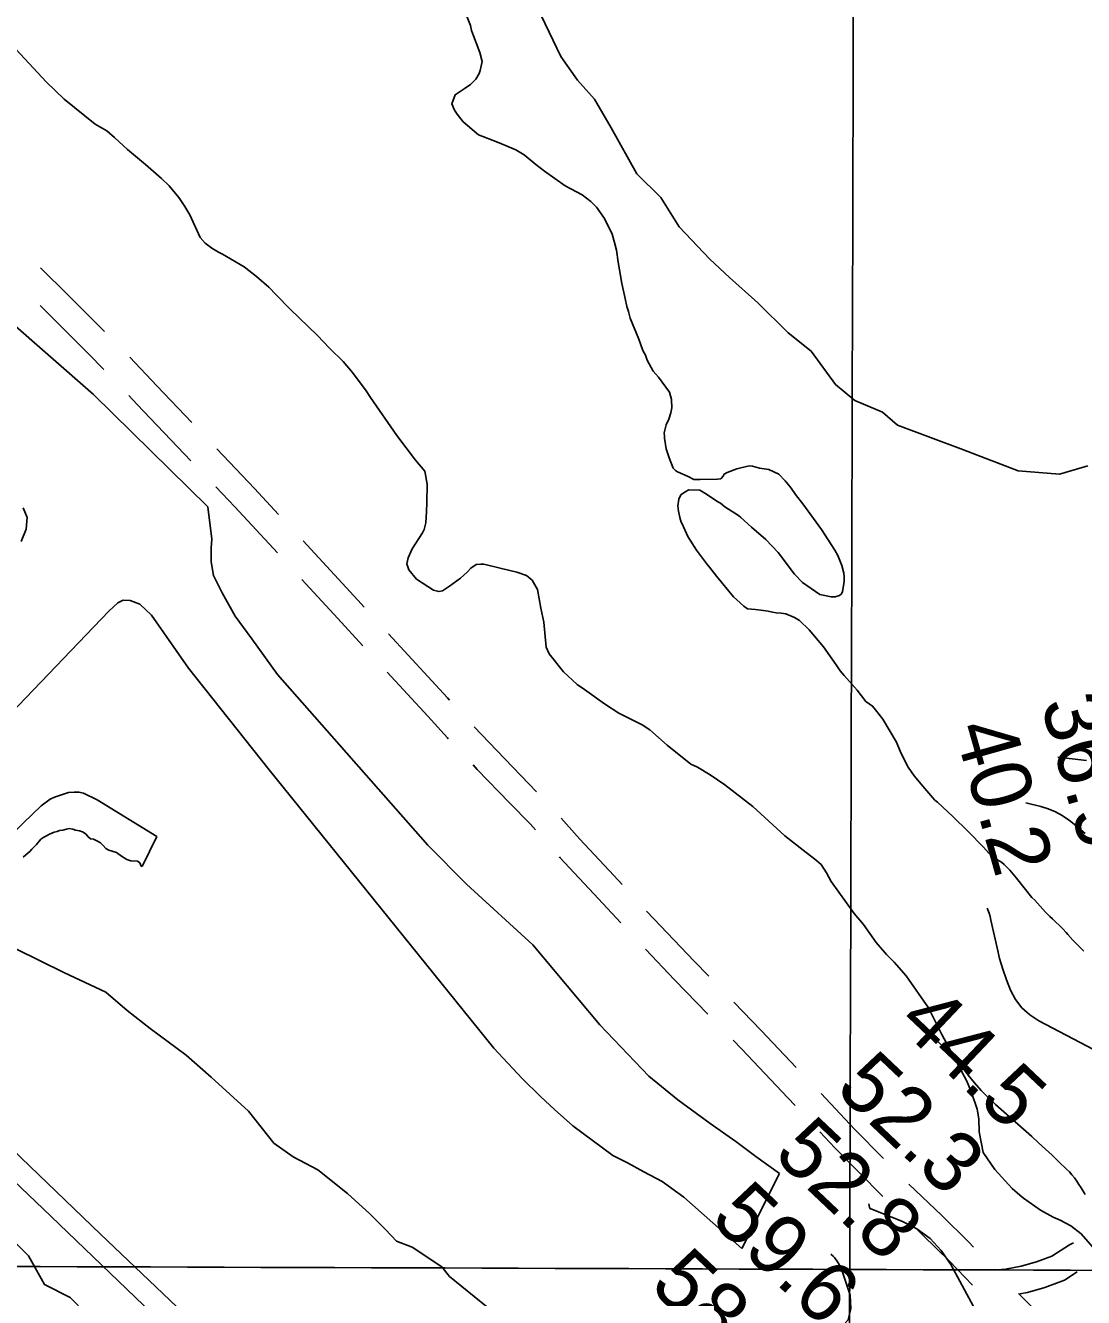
# Model space of a CAD drawing. Extents: x 3146026 to 3183936, y 897894 to 923344.
# Drawn here: x 3175467 to 3176640, y 909321 to 910731 of the extents above; entities that cross this region are included whole.
import ezdxf

# ---------------------------------------------------------------- set-up
doc = ezdxf.new("R2010")
doc.units = 0
for name, color, linetype in [('V-GRID-MAJR', 7, 'Continuous'), ('V-LEVE-TOET', 7, 'Continuous'), ('V-RIVR-EDGE', 7, 'Continuous'), ('V-RIVR-JETY', 7, 'Continuous'), ('V-RIVR-RANG', 7, 'Continuous'), ('V-ROAD-CNTR', 7, 'Continuous'), ('V-SITE-VEGE', 7, 'Continuous'), ('V-TOPO-MAJR', 7, 'Continuous'), ('V-TOPO-MINR', 7, 'Continuous'), ('V-TRAN-LOCK', 7, 'Continuous')]:
    doc.layers.add(name, color=color, linetype=linetype)

msp = doc.modelspace()

# ---------------------------------------------------------------- linework, layer by layer
at = {"layer": 'V-GRID-MAJR'}
for points in [[(3176363.2260000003, 903290.974), (3176380.857, 909351.9), (3176398.4930000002, 915414.772), (3176416.13, 921477.6900000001), (3176416.136, 921479.588)], [(3150267.842, 909437.3570000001), (3155490.4390000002, 909418.746), (3160713.04, 909400.895), (3165935.643, 909383.804), (3171158.249, 909367.4720000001), (3176380.857, 909351.9), (3181603.467, 909337.087), (3181603.468, 909337.087)]]:
    msp.add_spline(points, degree=3, dxfattribs=at)
at = {"layer": 'V-LEVE-TOET'}
msp.add_line((3176261.248000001, 909375.1989999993), (3176302.933000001, 909458.4109999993), dxfattribs=at)
for points in [[(3175447.000000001, 910405.2949999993), (3175542.341000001, 910321.7639999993), (3175669.040000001, 910197.3819999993), (3175673.437000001, 910161.3849999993), (3175672.888000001, 910151.9599999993), (3175672.726000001, 910136.3129999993), (3175675.202000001, 910121.4259999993), (3175685.039000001, 910102.0279999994), (3175699.221000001, 910076.2269999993), (3175717.926000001, 910051.1859999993), (3175746.459000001, 910011.6509999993), (3175913.233000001, 909822.1149999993), (3175956.098000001, 909779.2119999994), (3176029.543000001, 909711.6639999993), (3176103.966000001, 909623.1969999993), (3176157.975000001, 909565.9839999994), (3176190.254000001, 909539.8369999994), (3176226.305000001, 909513.6989999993), (3176254.614000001, 909493.5769999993), (3176276.698000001, 909477.0269999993), (3176302.933000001, 909458.4109999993)], [(3175462.147000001, 910158.9369999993), (3175467.591000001, 910172.5199999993), (3175468.887000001, 910185.5289999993), (3175464.345000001, 910196.4549999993)], [(3176261.248000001, 909375.1989999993), (3176197.057000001, 909432.0159999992), (3176173.088000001, 909449.3179999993), (3176152.710000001, 909460.0269999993), (3176134.407000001, 909470.1749999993), (3176118.371000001, 909478.2519999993), (3176074.018000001, 909510.9749999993), (3176053.439000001, 909529.0359999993), (3176037.957000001, 909543.7119999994), (3176017.751000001, 909563.4709999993), (3175986.402000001, 909597.1589999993), (3175877.971000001, 909731.3739999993), (3175737.046000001, 909905.8739999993), (3175647.690000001, 910018.6329999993), (3175606.683000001, 910077.1869999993), (3175593.655000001, 910089.4179999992), (3175583.092000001, 910093.3579999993), (3175575.362000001, 910093.9109999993), (3175569.147000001, 910091.0729999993), (3175559.359000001, 910081.6299999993), (3175441.946000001, 909959.4659999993)]]:
    msp.add_lwpolyline(points, dxfattribs=at)
at = {"layer": 'V-RIVR-EDGE'}
for points in [[(3176030.2890007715, 910760.0975676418), (3176060.61603603, 910696.7458356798), (3176079.025785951, 910670.3734940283), (3176097.9111119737, 910649.542464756), (3176116.3071569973, 910617.6276686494), (3176144.8175434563, 910566.7510275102), (3176171.5409750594, 910540.3581285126), (3176191.7833628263, 910507.9768929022), (3176225.8727501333, 910471.8664254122), (3176247.5304454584, 910451.490414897), (3176278.869162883, 910423.7004815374), (3176312.503531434, 910390.3623833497), (3176338.3180676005, 910369.9760941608), (3176365.0152314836, 910332.9601574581), (3176386.6797792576, 910315.3553741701), (3176417.131300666, 910302.3476035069), (3176433.7232597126, 910287.9884814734), (3176507.0933988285, 910260.5564905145), (3176567.5414228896, 910237.3133184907), (3176613.7194067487, 910233.5041413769), (3176645.1494901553, 910242.6639043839)], [(3175978.208693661, 909310.8656455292), (3175937.184385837, 909344.2220169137), (3175928.43510067, 909354.8667540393), (3175895.6959226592, 909376.6557879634), (3175878.1608059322, 909383.1653836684), (3175866.184132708, 909396.1274713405), (3175848.676425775, 909413.7219759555), (3175823.790200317, 909435.953465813), (3175791.0624430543, 909462.3612117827), (3175763.8474463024, 909476.7466015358), (3175742.177188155, 909492.0420288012), (3175714.089842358, 909527.2139069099), (3175672.6150840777, 909565.1901324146), (3175644.962199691, 909589.2759595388), (3175605.314368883, 909618.9339350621), (3175579.4986906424, 909638.8583530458), (3175555.993510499, 909659.2389318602), (3175509.3981963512, 909681.0622280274), (3175456.3481060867, 909707.5202252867)], [(3175454.1872227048, 909382.7924689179), (3175470.361975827, 909367.015584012), (3175487.927254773, 909335.021495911), (3175516.504230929, 909320.6445701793), (3175534.580578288, 909302.4786059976), (3175555.4544856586, 909258.5544507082), (3175581.1407474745, 909232.2627869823), (3175618.720522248, 909194.4967035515), (3175647.7342791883, 909163.9049329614), (3175676.7386027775, 909129.4981822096), (3175704.8151230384, 909105.5849852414), (3175714.777562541, 909084.5778318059), (3175727.0866312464, 909048.3048618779), (3175737.9792324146, 909017.7578996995), (3175760.785392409, 908983.8433506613), (3175769.2983476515, 908955.2097744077), (3175789.2798267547, 908936.0853485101), (3175799.223399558, 908907.4482347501), (3175818.7291853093, 908888.8018605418), (3175821.075814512, 908873.5360440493)]]:
    msp.add_lwpolyline(points, dxfattribs=at)
at = {"layer": 'V-RIVR-JETY'}
for points in [[(3175363.415000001, 909697.8119999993), (3175338.321000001, 909715.9899999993), (3175409.481000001, 909791.3829999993), (3175464.564000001, 909847.1189999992), (3175484.159000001, 909865.7619999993), (3175494.423000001, 909873.0959999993), (3175499.140000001, 909875.6029999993), (3175514.594000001, 909880.6289999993), (3175520.9820000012, 909881.1039999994), (3175526.165000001, 909881.1119999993), (3175531.167000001, 909880.0099999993), (3175546.365000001, 909872.6289999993), (3175612.353000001, 909831.8209999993), (3175596.209000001, 909798.5549999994)], [(3175464.324000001, 909808.9009999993), (3175467.189000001, 909811.5899999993), (3175471.535000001, 909815.3009999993), (3175474.032000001, 909817.8059999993), (3175479.207000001, 909823.1839999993), (3175483.917000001, 909828.8409999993), (3175487.247000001, 909830.9769999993), (3175490.209000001, 909832.4619999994), (3175493.445000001, 909834.4109999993), (3175498.534000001, 909836.5489999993), (3175501.866000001, 909837.4809999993), (3175504.733000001, 909838.5049999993), (3175508.344000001, 909839.0659999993), (3175512.323000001, 909840.0919999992), (3175515.284000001, 909840.6539999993), (3175519.542000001, 909840.1969999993), (3175522.510000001, 909838.8149999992), (3175526.954000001, 909837.9869999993), (3175530.196000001, 909836.8829999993), (3175534.089000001, 909834.5749999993), (3175536.131000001, 909831.9869999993), (3175539.097000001, 909829.3059999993), (3175542.152000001, 909829.0329999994), (3175546.879000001, 909826.6349999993), (3175550.031000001, 909824.7879999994), (3175552.904000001, 909821.8299999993), (3175555.8740000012, 909818.4099999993), (3175559.3940000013, 909816.5649999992), (3175567.826000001, 909814.0789999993), (3175573.478000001, 909809.9229999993), (3175579.319000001, 909806.2309999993), (3175583.579000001, 909805.0329999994), (3175591.265000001, 909804.5839999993), (3175593.860000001, 909802.5509999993), (3175595.070000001, 909799.1279999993), (3175596.209000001, 909798.5549999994)]]:
    msp.add_lwpolyline(points, dxfattribs=at)
at = {"layer": 'V-ROAD-CNTR'}
for points in [[(3175483.544252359, 910462.2118770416), (3175514.5578434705, 910431.6493904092), (3175554.453567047, 910391.7223919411)], [(3175483.1027717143, 910420.5279532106), (3175493.4181565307, 910410.3626095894), (3175536.7285378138, 910367.0182766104), (3175553.7880616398, 910349.8114886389)], [(3175582.5245836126, 910363.2314407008), (3175612.598076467, 910331.516543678), (3175651.4595120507, 910290.7948095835)], [(3175581.373038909, 910320.8462420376), (3175590.8619235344, 910310.8394563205), (3175650.3754350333, 910248.4770305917)], [(3175679.055750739, 910261.844089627), (3175720.925161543, 910217.7487674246), (3175747.5766251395, 910189.0240692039)], [(3175677.9157407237, 910219.4759395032), (3175699.050838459, 910197.217232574), (3175746.186288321, 910146.4150855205)], [(3175774.758122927, 910159.6787513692), (3175835.304190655, 910093.7645205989), (3175842.4157047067, 910086.0429937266)], [(3175773.2561529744, 910116.9667663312), (3175813.223809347, 910073.4554793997), (3175840.9421300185, 910043.3595312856)], [(3175869.5121571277, 910056.622256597), (3175935.020873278, 909985.4943211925), (3175937.2417601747, 909983.0595711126)], [(3175868.038581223, 910013.9387954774), (3175912.9051267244, 909965.2236788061), (3175934.841679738, 909941.1747169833), (3175935.677337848, 909940.2910158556)], [(3175964.339893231, 909953.6436304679), (3175989.486937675, 909927.0508513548), (3176025.1145850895, 909890.0966797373), (3176033.5482130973, 909881.4926383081)], [(3175963.1516759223, 909911.2371441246), (3175967.7890623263, 909906.3331486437), (3176003.6034149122, 909869.1853202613), (3176026.361172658, 909845.9677097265), (3176032.4319269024, 909839.1572899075)], [(3176060.8859649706, 909852.3215762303), (3176081.765861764, 909828.8976560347), (3176119.2185363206, 909788.6747365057), (3176128.4738182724, 909778.6579795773)], [(3176059.0338993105, 909809.3141118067), (3176059.588138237, 909808.6923439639), (3176097.2234636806, 909768.2732634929), (3176127.037656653, 909736.0061185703)], [(3176155.619333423, 909749.2790769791), (3176163.6323895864, 909740.6067495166), (3176208.338118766, 909693.6992392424), (3176224.6282368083, 909676.9099646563)], [(3176154.38965213, 909706.8209754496), (3176186.7138812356, 909672.9047607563), (3176223.7233820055, 909634.7612267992)], [(3176252.48246899, 909648.2022320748), (3176282.895917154, 909616.8568648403), (3176321.6078802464, 909575.9444736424)], [(3176251.5776141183, 909606.0534942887), (3176261.234082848, 909596.1011351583), (3176312.3746569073, 909542.0536778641), (3176320.419808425, 909533.5254649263)], [(3176349.075318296, 909546.8680561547), (3176386.1458739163, 909507.5716437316), (3176418.3675538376, 909474.7850262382)], [(3176347.8666172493, 909504.4306455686), (3176364.534126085, 909486.762356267), (3176417.59569268, 909432.7704696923)], [(3176446.5510152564, 909446.4093477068), (3176482.9588675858, 909411.5833380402), (3176512.826790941, 909382.2179297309), (3176518.1962896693, 909376.6642407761)], [(3176446.409798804, 909405.0294575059), (3176462.073132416, 909390.0466619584), (3176491.5232090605, 909361.0920702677), (3176517.253700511, 909334.4789442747)], [(3176544.807386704, 909351.4097891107), (3176553.7406235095, 909352.3332621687), (3176571.080530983, 909355.6237955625), (3176588.0829774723, 909360.3663426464), (3176604.894993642, 909366.625217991), (3176605.222234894, 909366.7646190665), (3176624.7709530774, 909379.1604927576), (3176629.115080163, 909381.5407482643)], [(3176569.605884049, 909324.8085645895), (3176577.9194690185, 909326.3862044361), (3176597.3630225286, 909331.8096573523), (3176616.01300636, 909338.7527820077), (3176619.225765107, 909340.1213809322), (3176633.3041461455, 909349.0485050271)], [(3176568.1552628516, 909325.3811095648), (3176616.1597194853, 909276.6502745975)]]:
    msp.add_lwpolyline(points, dxfattribs=at)
at = {"layer": 'V-SITE-VEGE'}
for points in [[(3175956.063000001, 910742.2359999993), (3175960.382000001, 910730.9149999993), (3175961.560000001, 910725.4469999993), (3175963.524000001, 910719.5899999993), (3175966.664000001, 910711.7829999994), (3175970.588000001, 910701.2419999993), (3175973.3400000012, 910691.0879999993), (3175971.014000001, 910681.3169999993), (3175969.848000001, 910677.7979999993), (3175966.342000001, 910671.5419999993), (3175960.493000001, 910665.6719999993), (3175953.468000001, 910660.9719999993), (3175943.325000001, 910654.3119999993), (3175939.823000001, 910644.1479999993), (3175942.571000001, 910637.1229999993), (3175945.702000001, 910632.8279999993), (3175952.360000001, 910624.2449999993), (3175969.183000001, 910609.8189999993), (3175990.293000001, 910601.6519999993), (3176010.6240000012, 910593.0909999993), (3176020.010000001, 910587.6369999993), (3176032.921000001, 910577.1099999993), (3176042.311000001, 910569.7049999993), (3176065.387000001, 910553.3349999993), (3176084.159000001, 910543.2119999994), (3176093.939000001, 910535.8039999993), (3176100.199000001, 910529.5639999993), (3176108.817000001, 910517.0769999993), (3176117.441000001, 910499.5119999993), (3176120.192000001, 910490.5309999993), (3176122.160000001, 910481.9399999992), (3176124.136000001, 910468.6589999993), (3176125.713000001, 910460.0669999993), (3176128.085000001, 910444.8339999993), (3176132.0190000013, 910428.4339999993), (3176133.598000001, 910419.4489999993), (3176135.560000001, 910413.9829999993), (3176137.526000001, 910406.5629999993), (3176146.945000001, 910383.1379999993), (3176151.653000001, 910370.6429999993), (3176154.398000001, 910365.5719999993), (3176156.360000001, 910360.1039999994), (3176163.024000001, 910347.6159999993), (3176168.895000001, 910340.9839999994), (3176177.118000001, 910330.0599999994), (3176181.034000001, 910324.5959999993), (3176183.391000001, 910316.3959999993), (3176183.799000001, 910307.0199999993), (3176182.635000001, 910301.5519999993), (3176180.305000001, 910294.5109999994), (3176177.190000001, 910288.2559999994), (3176175.252000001, 910279.2679999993), (3176175.650000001, 910275.7509999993), (3176175.654000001, 910273.4059999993), (3176177.237000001, 910261.6899999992), (3176180.770000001, 910251.5379999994), (3176185.087000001, 910240.2159999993), (3176187.825000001, 910237.4859999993), (3176189.781000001, 910236.3169999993), (3176201.901000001, 910230.8669999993), (3176208.158000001, 910227.7539999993), (3176215.190000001, 910227.7669999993), (3176234.333000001, 910228.1909999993), (3176237.847000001, 910228.5859999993), (3176240.577000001, 910231.3259999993), (3176241.747000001, 910233.6709999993), (3176244.870000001, 910235.6309999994), (3176255.800000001, 910239.5569999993), (3176269.469000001, 910242.7049999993), (3176272.985000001, 910242.3219999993), (3176280.804000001, 910240.3799999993), (3176291.354000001, 910238.8359999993), (3176302.302000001, 910233.7749999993), (3176309.347000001, 910226.3659999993), (3176314.830000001, 910219.7339999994), (3176321.879000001, 910209.5889999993), (3176328.924000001, 910200.6139999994), (3176349.681000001, 910172.1309999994), (3176364.565000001, 910149.4939999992)], [(3176273.636000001, 909865.3139999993), (3176242.341000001, 909889.0929999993), (3176226.3030000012, 909900.3939999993), (3176212.225000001, 909908.5739999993), (3176204.797000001, 909912.0779999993), (3176178.585000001, 909933.1289999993), (3176159.4110000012, 909950.2849999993), (3176150.805000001, 909955.7409999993), (3176124.9990000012, 909968.5879999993), (3176108.963000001, 909979.1089999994), (3176086.666000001, 909994.6979999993), (3176078.845000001, 910000.5449999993), (3176063.583000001, 910014.5819999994), (3176047.531000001, 910034.4799999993), (3176044.391000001, 910041.8979999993), (3176041.610000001, 910069.6299999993), (3176038.458000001, 910084.8609999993), (3176034.516000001, 910105.5619999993), (3176028.636000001, 910116.0989999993), (3176022.379000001, 910121.1679999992), (3176011.820000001, 910125.0569999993), (3175994.627000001, 910128.9339999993), (3175975.081000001, 910133.9779999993), (3175971.958000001, 910133.9739999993), (3175966.490000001, 910133.5729999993), (3175960.636000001, 910129.2659999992), (3175956.737000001, 910124.9609999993), (3175949.325000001, 910118.3069999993), (3175937.230000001, 910109.2999999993), (3175929.425000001, 910104.2089999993), (3175925.128000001, 910103.4199999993), (3175919.267000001, 910104.9749999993), (3175900.493000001, 910117.0519999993), (3175891.879000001, 910127.5849999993), (3175889.913000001, 910134.2219999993), (3175891.074000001, 910140.8659999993), (3175895.745000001, 910150.6409999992), (3175907.044000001, 910168.6329999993), (3175908.992000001, 910172.1509999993), (3175910.933000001, 910179.5769999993), (3175911.691000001, 910192.0799999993), (3175912.066000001, 910201.8489999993), (3175912.420000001, 910222.5539999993), (3175909.662000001, 910237.0049999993), (3175899.483000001, 910249.1009999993), (3175878.731000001, 910276.4129999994), (3175849.356000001, 910318.5539999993), (3175844.654000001, 910325.9679999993), (3175829.382000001, 910346.2579999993), (3175819.206000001, 910358.3509999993), (3175803.944000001, 910373.1729999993), (3175790.636000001, 910387.2139999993), (3175760.502000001, 910416.4609999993), (3175744.849000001, 910432.4539999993), (3175736.628000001, 910441.0329999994), (3175722.933000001, 910452.7309999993), (3175709.242000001, 910463.6449999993), (3175685.385000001, 910477.6719999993), (3175681.084000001, 910479.6149999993), (3175673.654000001, 910484.2889999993), (3175666.222000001, 910489.7469999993), (3175660.742000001, 910495.9889999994), (3175648.978000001, 910520.9729999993), (3175643.491000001, 910530.3379999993), (3175636.833000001, 910540.4859999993), (3175626.263000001, 910553.3599999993), (3175617.652000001, 910561.5499999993), (3175600.047000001, 910576.7559999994), (3175580.093000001, 910593.5209999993), (3175570.701000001, 910602.0979999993), (3175565.614000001, 910606.7799999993), (3175560.136000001, 910611.8489999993), (3175557.006000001, 910614.1869999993), (3175544.102000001, 910621.5869999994), (3175509.675000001, 910649.2649999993), (3175490.106000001, 910668.3749999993), (3175456.056000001, 910704.6519999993)], [(3176364.565000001, 910149.4939999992), (3176367.703000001, 910143.2519999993), (3176372.018000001, 910132.3179999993), (3176374.377000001, 910123.7279999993), (3176374.775000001, 910119.8229999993), (3176374.783000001, 910115.5259999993), (3176374.398000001, 910112.0069999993), (3176372.850000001, 910103.4099999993), (3176371.680000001, 910101.0629999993), (3176369.730000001, 910099.1069999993), (3176364.656000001, 910097.5359999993), (3176360.359000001, 910097.5279999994), (3176347.852000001, 910100.2419999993), (3176328.684000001, 910113.4919999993), (3176319.684000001, 910122.8539999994), (3176301.671000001, 910146.6539999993), (3176287.972000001, 910161.0859999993), (3176271.930000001, 910174.7319999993), (3176260.191000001, 910185.6489999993), (3176257.455000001, 910187.5989999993), (3176242.591000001, 910197.3389999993), (3176237.501000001, 910201.6279999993), (3176234.767000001, 910202.7949999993), (3176222.252000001, 910211.3699999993), (3176214.820000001, 910216.0459999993), (3176202.317000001, 910216.4149999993), (3176198.415000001, 910214.0629999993), (3176193.7320000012, 910210.5369999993), (3176191.397000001, 910205.8469999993), (3176190.240000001, 910198.4229999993), (3176191.028000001, 910192.5639999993), (3176192.603000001, 910185.5329999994), (3176194.176000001, 910180.4579999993), (3176194.960000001, 910178.5039999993), (3176201.235000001, 910164.4529999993), (3176211.029000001, 910149.2319999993), (3176216.511000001, 910141.8179999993), (3176220.034000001, 910137.5279999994), (3176223.167000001, 910133.2349999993), (3176225.516000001, 910130.5029999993), (3176233.346000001, 910120.3589999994), (3176252.138000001, 910097.7329999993), (3176255.6610000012, 910094.2229999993), (3176263.486000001, 910087.2039999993), (3176267.398000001, 910084.4759999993), (3176276.385000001, 910083.7119999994), (3176285.373000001, 910082.5529999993), (3176290.452000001, 910081.7809999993), (3176295.142000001, 910080.6179999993), (3176299.439000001, 910079.8439999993), (3176304.9110000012, 910079.4629999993), (3176309.992000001, 910078.6889999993), (3176319.765000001, 910074.7989999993), (3176325.242000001, 910071.2929999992), (3176335.807000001, 910061.1539999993), (3176341.679000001, 910054.1309999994), (3176351.858000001, 910042.0379999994), (3176365.956000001, 910022.1369999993), (3176370.263000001, 910015.5039999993), (3176374.572000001, 910010.4309999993), (3176389.055000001, 909994.0489999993), (3176398.845000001, 909981.5619999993), (3176406.275000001, 909976.4969999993), (3176409.408000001, 909972.2049999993), (3176417.631000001, 909962.0609999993), (3176432.9110000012, 909936.3009999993), (3176436.835000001, 909926.5429999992), (3176443.502000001, 909912.8799999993), (3176445.853000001, 909908.5859999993), (3176452.511000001, 909899.2219999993), (3176461.907000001, 909887.5159999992), (3176475.217000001, 909872.3029999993), (3176478.344000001, 909869.9649999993), (3176495.173000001, 909853.9759999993), (3176512.388000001, 909837.5959999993), (3176529.221000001, 909820.0469999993), (3176535.092000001, 909813.4129999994), (3176539.006000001, 909809.5139999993), (3176549.174000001, 909803.2819999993), (3176552.304000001, 909800.9429999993), (3176558.564000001, 909794.7029999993), (3176566.003000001, 909785.7279999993), (3176582.839000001, 909764.2709999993), (3176586.362000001, 909761.1499999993), (3176598.103000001, 909747.8869999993), (3176602.801000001, 909743.2079999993), (3176605.930000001, 909740.4799999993), (3176617.278000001, 909729.5599999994), (3176620.8030000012, 909725.2689999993), (3176622.761000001, 909723.3179999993), (3176628.239000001, 909717.0749999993), (3176632.935000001, 909712.3959999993), (3176640.3740000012, 909704.5969999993)], [(3176657.751000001, 909368.2499999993), (3176637.396000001, 909391.2629999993), (3176626.052000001, 909400.2289999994), (3176614.319000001, 909406.4609999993), (3176606.502000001, 909409.9629999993), (3176592.424000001, 909417.7539999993), (3176573.648000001, 909431.0019999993), (3176569.736000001, 909434.1219999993), (3176561.126000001, 909441.5289999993), (3176541.949000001, 909462.5949999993), (3176529.022000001, 909481.7149999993), (3176524.295000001, 909504.3659999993), (3176524.271000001, 909518.8229999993), (3176522.298000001, 909529.7569999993), (3176516.015000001, 909548.1069999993), (3176510.916000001, 909560.6019999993), (3176501.507000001, 909578.1659999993), (3176483.087000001, 909612.5149999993), (3176468.190000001, 909641.7909999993), (3176443.516000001, 909677.2989999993), (3176430.208000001, 909692.5139999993), (3176421.596000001, 909701.0929999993), (3176410.244000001, 909714.3559999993), (3176396.146000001, 909734.2579999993), (3176385.967000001, 909746.3489999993), (3176360.510000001, 909781.8579999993), (3176355.028000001, 909791.6159999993), (3176349.148000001, 909800.9839999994), (3176342.105000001, 909806.8309999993), (3176329.196000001, 909816.5749999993), (3176308.854000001, 909832.5579999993), (3176273.636000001, 909865.3139999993)]]:
    msp.add_lwpolyline(points, dxfattribs=at)
at = {"layer": 'V-TOPO-MAJR'}
msp.add_lwpolyline([(3176576.23, 909869.03), (3176593.012101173, 909864.9827934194), (3176601.167773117, 909862.4648157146), (3176609.020691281, 909859.3109531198), (3176616.419478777, 909855.2032631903), (3176623.515512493, 909850.4596883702), (3176626.177733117, 909848.4271453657), (3176634.205203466, 909841.9898608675), (3176642.0147601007, 909835.3097686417)], dxfattribs=at)
at = {"layer": 'V-TOPO-MINR'}
for points in [[(3176611.7, 909919.85), (3176643.360386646, 909916.039531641)], [(3176533.26913928, 909752.3948477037), (3176534.1034305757, 909750.4444750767), (3176535.4706661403, 909746.8064704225), (3176536.590260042, 909743.0847879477), (3176537.5447595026, 909739.3073202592), (3176544.245065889, 909708.4486285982), (3176547.1874297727, 909696.5172598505), (3176550.565406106, 909684.7239439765), (3176554.5968011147, 909673.1377074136), (3176559.0638085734, 909661.6895237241), (3176564.841448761, 909651.2492267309), (3176571.8047935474, 909641.900461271), (3176580.5466952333, 909634.1889931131), (3176590.474301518, 909627.5690564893), (3176719.6029970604, 909559.906337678)], [(3176469.9686819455, 909611.4219586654), (3176473.209895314, 909609.0512049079), (3176476.737078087, 909606.1526791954), (3176480.15914988, 909603.118634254), (3176484.864587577, 909598.7034963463), (3176490.4217267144, 909593.2338531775), (3176495.7955184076, 909587.597569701), (3176500.894288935, 909581.7113257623), (3176505.8097120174, 909575.6584415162), (3176512.322837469, 909567.2347571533), (3176519.353800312, 909558.6493045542), (3176526.686630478, 909550.3458459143), (3176534.4722616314, 909542.4653782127), (3176542.559760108, 909534.8669044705), (3176582.71515561, 909499.2029284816), (3176590.359970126, 909492.3373744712), (3176597.9535670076, 909485.4162453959), (3176605.470337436, 909478.4117537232), (3176612.9358902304, 909471.3516869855), (3176621.425972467, 909463.2335397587), (3176624.49379054, 909460.0954481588), (3176627.4108369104, 909456.8314749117), (3176630.1017257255, 909453.378679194), (3176632.6418428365, 909449.8000018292), (3176635.0474330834, 909446.1130660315), (3176637.4260209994, 909442.4089976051), (3176639.7641054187, 909438.6792302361), (3176642.0751875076, 909434.9323302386)], [(3176402.136011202, 909424.5101604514), (3176402.869201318, 909420.6486777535), (3176403.0663596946, 909420.1014189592), (3176403.764631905, 909419.2587815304), (3176404.26574574, 909418.9634028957), (3176438.8632508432, 909405.366065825), (3176455.3343489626, 909396.7484792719), (3176470.109494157, 909386.21716989), (3176482.340709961, 909372.8152762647), (3176492.875972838, 909357.4996598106), (3176688.879846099, 908994.3992431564), (3176691.924022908, 908985.7868155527), (3176693.2250865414, 908977.1756575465), (3176691.9114804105, 908968.5664039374), (3176688.8547611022, 908959.9584199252), (3176683.3871864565, 908954.2392614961), (3176677.2994136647, 908950.7438563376)], [(3176360.126292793, 909368.6586009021), (3176362.4849098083, 909366.6813039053), (3176363.8754427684, 909365.0480588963), (3176366.513685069, 909361.5648810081), (3176368.8663434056, 909357.9195769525), (3176370.790625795, 909354.0310836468), (3176372.4293242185, 909349.9804641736), (3176381.472697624, 909323.3492704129), (3176382.2453419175, 909308.6561272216), (3176379.1607313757, 909296.0519604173), (3176370.29023858, 909286.5812581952), (3176357.56249095, 909279.1995323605), (3176289.423413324, 909261.7471387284), (3176284.687291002, 909261.4766546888)]]:
    msp.add_lwpolyline(points, dxfattribs=at)
at = {"layer": 'V-TRAN-LOCK'}
msp.add_lwpolyline([(3175321.257000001, 909607.1239999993), (3175346.220000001, 909585.3579999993), (3175432.029000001, 909504.1549999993), (3175550.223000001, 909390.8679999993), (3175673.030000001, 909273.7509999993), (3175791.121000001, 909162.2109999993), (3175774.684000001, 909143.1619999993), (3175700.860000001, 909213.3609999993), (3175494.931000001, 909410.9179999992), (3175395.091000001, 909506.0079999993), (3175358.289000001, 909540.5769999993), (3175353.021000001, 909535.1959999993), (3175330.633000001, 909556.0719999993), (3175325.941000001, 909550.7979999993)], dxfattribs=at)

# ---------------------------------------------------------------- texts
at = {"layer": 'V-RIVR-RANG'}
for s, height, rotation, p in [('36.9', 66.9999999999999, 285.7683257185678, (3176592.435244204, 909979.7731690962)), ('40.2', 66.9999999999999, 285.7683257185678, (3176496.3359258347, 909952.1103160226)), ('44.5', 67, 316.53832571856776, (3176431.989236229, 909623.1551560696)), ('52.3', 67, 316.53832571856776, (3176363.376236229, 909550.4071560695)), ('52.8', 67, 316.53832571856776, (3176294.762236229, 909477.6601560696)), ('59.6', 67, 316.53832571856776, (3176224.8090139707, 909406.1822767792)), ('58.2', 67, 316.53832571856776, (3176157.535236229, 909332.1651560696))]:
    msp.add_text(s, height=height, rotation=rotation, dxfattribs=at).set_placement(p)

doc.saveas('drawing.dxf')
